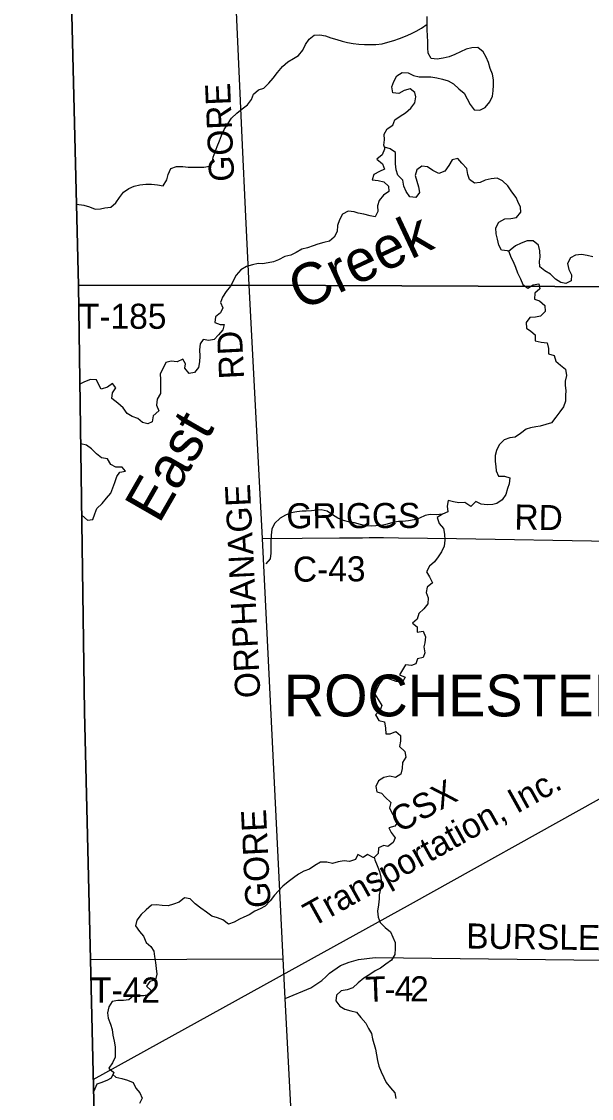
# Model space of a CAD drawing. Extents: x 1857828 to 2277390, y 930619 to 1324581.
# Drawn here: x 2012262 to 2019092, y 1133365 to 1146258 of the extents above; entities that cross this region are included whole.
import ezdxf

# ---------------------------------------------------------------- set-up
doc = ezdxf.new("R2010")
doc.units = 0
for name, color, linetype in [('GM_X_Adjacent_County', 7, 'Continuous'), ('GM_X_Corporation_Text', 7, 'Continuous'), ('GM_X_County', 7, 'Continuous'), ('GM_X_County_Road', 7, 'Continuous'), ('GM_X_County_Road_Text', 7, 'Continuous'), ('GM_X_Major_River', 7, 'Continuous'), ('GM_X_Minor_River', 7, 'Continuous'), ('GM_X_Minor_River_Text', 7, 'Continuous'), ('GM_X_Rail_Line', 7, 'Continuous'), ('GM_X_Rail_Line_Text', 7, 'Continuous'), ('GM_X_Township', 7, 'Continuous'), ('GM_X_Township_Road', 7, 'Continuous'), ('GM_X_Township_Road_Text', 7, 'Continuous')]:
    doc.layers.add(name, color=color, linetype=linetype)

msp = doc.modelspace()

# ---------------------------------------------------------------- linework, layer by layer
at = {"layer": 'GM_X_Adjacent_County'}
msp.add_lwpolyline([(2012647, 1160718), (2012707, 1156038), (2012755, 1152350), (2012777, 1149904), (2012943, 1143096), (2013016, 1137995), (2013087, 1135030), (2013201, 1130286), (2013424, 1120950), (2013523, 1116786), (2010804, 1116774), (2007584, 1116766), (2002726, 1116787), (1997008, 1116752)], dxfattribs=at)
at = {"layer": 'GM_X_County'}
msp.add_lwpolyline([(2027656, 1116790), (2024866, 1116799), (2023245, 1116823), (2022479, 1116818), (2021874, 1116815), (2020156, 1116833), (2016220, 1116802), (2013523, 1116786), (2013424, 1120950), (2013201, 1130286), (2013087, 1135030), (2013016, 1137995), (2012943, 1143096), (2012777, 1149904), (2012755, 1152350), (2012707, 1156038), (2012647, 1160718)], dxfattribs=at)
at = {"layer": 'GM_X_County_Road'}
for points in [[(2014989, 1143103), (2014948, 1143924), (2014904, 1144864), (2014423, 1155583)], [(2015148, 1140070), (2015623, 1140072), (2016072, 1140075), (2016257, 1140077), (2016347, 1140078), (2016429, 1140081), (2016598, 1140079), (2016778, 1140077), (2017476, 1140067), (2019322, 1140038)]]:
    msp.add_lwpolyline(points, dxfattribs=at)
at = {"layer": 'GM_X_Major_River'}
for points in [[(2017124, 1146157), (2017123, 1146254), (2017122, 1146318)], [(2016612, 1144752), (2016602, 1144776), (2016613, 1144842), (2016606, 1144910), (2016645, 1144972), (2016710, 1145017), (2016735, 1145081), (2016800, 1145124), (2016863, 1145165), (2016926, 1145219), (2016973, 1145284), (2016986, 1145356), (2016975, 1145407), (2016917, 1145454), (2016845, 1145433), (2016782, 1145398), (2016710, 1145405), (2016701, 1145477), (2016722, 1145541), (2016759, 1145607), (2016824, 1145646), (2016896, 1145643), (2016958, 1145610), (2017026, 1145597), (2017096, 1145596), (2017167, 1145596), (2017239, 1145583), (2017307, 1145566), (2017375, 1145547), (2017437, 1145512), (2017504, 1145451), (2017564, 1145400), (2017603, 1145331), (2017638, 1145266), (2017686, 1145199), (2017754, 1145198), (2017819, 1145229), (2017874, 1145295), (2017907, 1145366), (2017914, 1145429), (2017917, 1145497), (2017918, 1145561), (2017907, 1145627), (2017878, 1145696), (2017856, 1145769), (2017831, 1145833), (2017792, 1145896), (2017730, 1145945), (2017658, 1145944), (2017589, 1145927), (2017523, 1145896), (2017456, 1145863), (2017387, 1145836), (2017314, 1145821), (2017244, 1145808), (2017172, 1145815), (2017136, 1145880), (2017131, 1145942), (2017132, 1146015), (2017127, 1146087), (2017124, 1146157)], [(2018100, 1143504), (2018084, 1143511), (2018014, 1143522), (2017981, 1143582), (2017964, 1143651), (2017949, 1143717), (2017944, 1143790), (2017983, 1143855), (2018052, 1143895), (2018124, 1143899), (2018193, 1143912), (2018246, 1143976), (2018240, 1144036), (2018209, 1144103), (2018188, 1144153), (2018139, 1144220), (2018091, 1144289), (2018026, 1144351), (2017960, 1144382), (2017891, 1144375), (2017819, 1144358), (2017756, 1144329), (2017688, 1144322), (2017630, 1144365), (2017609, 1144427), (2017596, 1144500), (2017538, 1144561), (2017489, 1144620), (2017422, 1144603), (2017381, 1144535), (2017334, 1144468), (2017263, 1144437), (2017191, 1144476), (2017128, 1144519), (2017059, 1144526), (2016998, 1144481), (2016979, 1144413), (2016999, 1144346), (2017020, 1144278), (2017031, 1144213), (2016986, 1144152), (2016916, 1144161), (2016870, 1144222), (2016841, 1144288), (2016830, 1144357), (2016770, 1144420), (2016753, 1144484), (2016742, 1144555), (2016743, 1144625), (2016742, 1144691), (2016678, 1144733), (2016612, 1144752)], [(2018467, 1143388), (2018475, 1143438), (2018474, 1143511), (2018455, 1143579), (2018392, 1143634), (2018319, 1143633), (2018251, 1143606), (2018182, 1143571), (2018098, 1143506)], [(2019107, 1143439), (2019041, 1143458), (2018972, 1143469), (2018902, 1143462), (2018839, 1143427), (2018806, 1143361), (2018821, 1143291), (2018852, 1143226), (2018849, 1143154), (2018785, 1143122), (2018724, 1143133), (2018661, 1143173), (2018599, 1143232), (2018531, 1143273), (2018472, 1143322), (2018467, 1143388)]]:
    msp.add_lwpolyline(points, dxfattribs=at)
at = {"layer": 'GM_X_Minor_River'}
for points in [[(2012919, 1144073), (2013009, 1144061), (2013077, 1144038), (2013143, 1144013), (2013207, 1144014), (2013259, 1144026), (2013332, 1144036), (2013391, 1144086), (2013436, 1144151), (2013485, 1144217), (2013548, 1144258), (2013613, 1144287), (2013681, 1144304), (2013750, 1144311), (2013820, 1144312), (2013892, 1144301), (2013961, 1144292), (2014002, 1144364), (2014019, 1144428), (2014052, 1144497), (2014120, 1144522), (2014193, 1144521), (2014259, 1144516), (2014446, 1144513), (2014515, 1144528), (2014550, 1144584), (2014558, 1144634), (2014581, 1144696), (2014606, 1144760), (2014635, 1144830), (2014660, 1144894), (2014691, 1144965), (2014735, 1145033), (2014778, 1145099), (2014841, 1145160), (2014904, 1145213), (2014971, 1145260), (2015018, 1145324), (2015043, 1145390), (2015102, 1145441), (2015165, 1145460), (2015226, 1145520), (2015277, 1145581), (2015330, 1145648), (2015389, 1145718), (2015452, 1145775), (2015519, 1145816), (2015582, 1145851), (2015633, 1145915), (2015664, 1145983), (2015708, 1146046), (2015768, 1146094), (2015837, 1146099), (2015903, 1146088), (2015969, 1146064), (2016039, 1146041), (2016105, 1146024), (2016169, 1146007), (2016235, 1145994), (2016304, 1145987), (2016370, 1145982), (2016440, 1145983), (2016509, 1145982), (2016583, 1145991), (2016652, 1146010), (2016722, 1146031), (2016793, 1146054), (2016862, 1146083), (2016925, 1146112), (2016989, 1146141), (2017056, 1146178), (2017124, 1146226)], [(2016612, 1144752), (2016612, 1144730), (2016583, 1144662), (2016520, 1144612), (2016587, 1144555), (2016613, 1144491), (2016550, 1144463), (2016483, 1144426), (2016462, 1144364), (2016534, 1144355), (2016602, 1144340), (2016660, 1144285), (2016665, 1144225), (2016600, 1144178), (2016547, 1144116), (2016526, 1144052), (2016531, 1143982), (2016500, 1143918), (2016438, 1143933), (2016364, 1143950), (2016296, 1143963), (2016246, 1143978), (2016177, 1143987), (2016107, 1143952), (2016073, 1143884), (2016050, 1143816), (2016045, 1143746), (2016010, 1143675), (2015951, 1143627), (2015883, 1143612), (2015814, 1143591), (2015758, 1143572), (2015687, 1143547), (2015622, 1143534), (2015553, 1143493), (2015489, 1143460), (2015416, 1143443), (2015343, 1143404), (2015283, 1143380), (2015218, 1143369), (2015148, 1143356), (2015097, 1143363), (2015029, 1143346), (2014958, 1143327), (2014891, 1143286), (2014834, 1143221), (2014766, 1143089), (2014715, 1143026), (2014672, 1142956), (2014645, 1142894), (2014674, 1142829), (2014647, 1142770), (2014588, 1142722), (2014577, 1142654), (2014641, 1142631), (2014691, 1142630), (2014676, 1142566), (2014621, 1142509), (2014572, 1142452), (2014506, 1142439), (2014439, 1142450), (2014403, 1142398), (2014396, 1142326), (2014397, 1142253), (2014396, 1142183), (2014381, 1142117), (2014336, 1142056), (2014269, 1142045), (2014220, 1142108), (2014228, 1142158), (2014195, 1142216), (2014128, 1142183), (2014056, 1142192), (2013989, 1142175), (2013960, 1142107), (2013923, 1142040), (2013926, 1141971), (2013928, 1141919), (2013926, 1141805), (2013887, 1141737), (2013878, 1141665), (2013909, 1141598), (2013840, 1141539), (2013829, 1141467), (2013774, 1141442), (2013710, 1141457), (2013655, 1141506), (2013589, 1141529), (2013527, 1141566), (2013479, 1141635), (2013416, 1141690), (2013344, 1141743), (2013353, 1141814), (2013390, 1141873), (2013353, 1141926), (2013290, 1141881), (2013215, 1141856), (2013188, 1141908), (2013162, 1141967), (2013090, 1141972), (2013017, 1141943)], [(2018102, 1143506), (2018100, 1143504), (2018124, 1143436), (2018153, 1143385), (2018180, 1143318), (2018205, 1143248), (2018241, 1143179), (2018270, 1143110), (2018330, 1143067), (2018394, 1143104), (2018459, 1143119), (2018474, 1143059), (2018411, 1143006), (2018410, 1142933), (2018470, 1142914), (2018532, 1142857), (2018537, 1142785), (2018480, 1142732), (2018419, 1142720), (2018353, 1142715), (2018310, 1142656), (2018313, 1142588), (2018365, 1142549), (2018418, 1142508), (2018417, 1142435), (2018489, 1142420), (2018562, 1142413), (2018577, 1142345), (2018578, 1142280), (2018644, 1142259), (2018665, 1142191), (2018719, 1142144), (2018782, 1142095), (2018793, 1142022), (2018776, 1141954), (2018776, 1141904), (2018785, 1141835), (2018782, 1141785), (2018781, 1141713), (2018756, 1141647), (2018713, 1141584), (2018666, 1141522), (2018611, 1141453), (2018546, 1141434), (2018475, 1141413), (2018425, 1141405), (2018361, 1141394), (2018310, 1141379), (2018243, 1141326), (2018176, 1141283), (2018112, 1141273), (2018047, 1141248), (2017984, 1141189), (2017955, 1141123), (2017936, 1141061), (2017939, 1140991), (2017944, 1140929), (2017951, 1140878), (2017979, 1140814), (2018051, 1140813), (2018115, 1140796), (2018104, 1140725), (2018087, 1140666), (2018064, 1140596), (2018021, 1140532), (2017958, 1140489), (2017908, 1140477), (2017841, 1140470), (2017769, 1140480), (2017707, 1140511), (2017646, 1140453), (2017574, 1140499), (2017502, 1140496), (2017438, 1140507), (2017374, 1140524), (2017361, 1140456), (2017372, 1140387), (2017305, 1140362)], [(2013017, 1141943), (2012960, 1141917)], [(2012984, 1140348), (2013051, 1140288), (2013115, 1140295), (2013140, 1140363), (2013163, 1140427), (2013228, 1140488), (2013281, 1140552), (2013331, 1140613), (2013354, 1140677), (2013381, 1140741), (2013402, 1140809), (2013441, 1140861), (2013509, 1140874), (2013466, 1140924), (2013393, 1140923), (2013331, 1140955), (2013290, 1141021), (2013222, 1141036), (2013160, 1141082), (2013101, 1141141), (2013039, 1141188), (2012971, 1141203)], [(2017305, 1140362), (2017233, 1140351), (2017160, 1140356), (2017098, 1140345), (2017031, 1140314), (2016966, 1140291), (2016898, 1140280), (2016829, 1140273), (2016779, 1140272), (2016711, 1140261), (2016644, 1140240), (2016576, 1140225), (2016509, 1140222), (2016459, 1140216), (2016386, 1140219), (2016322, 1140235), (2016252, 1140256), (2016180, 1140269), (2016118, 1140286), (2016054, 1140313), (2015990, 1140354), (2015925, 1140395), (2015852, 1140412), (2015802, 1140409), (2015738, 1140400), (2015673, 1140397), (2015623, 1140396), (2015561, 1140389), (2015494, 1140376), (2015425, 1140347), (2015363, 1140313), (2015293, 1140250), (2015262, 1140182), (2015253, 1140110), (2015248, 1140038), (2015249, 1139966), (2015248, 1139893), (2015243, 1139825), (2015188, 1139764)], [(2017305, 1140362), (2017244, 1140321), (2017265, 1140250), (2017319, 1140189), (2017330, 1140121), (2017333, 1140049), (2017328, 1139976), (2017295, 1139911), (2017256, 1139849), (2017211, 1139791), (2017150, 1139736), (2017115, 1139670), (2017150, 1139608), (2017187, 1139537), (2017124, 1139488), (2017111, 1139423), (2017136, 1139357), (2017131, 1139287), (2017082, 1139225), (2017021, 1139170), (2017004, 1139104), (2016947, 1139054), (2017001, 1139012), (2017002, 1138947), (2017075, 1138960), (2017104, 1138890), (2017093, 1138821), (2017082, 1138771), (2017095, 1138701), (2017076, 1138645), (2017008, 1138630), (2016985, 1138568), (2016934, 1138549), (2016864, 1138556), (2016792, 1138437)], [(2016793, 1138437), (2016860, 1138410), (2016822, 1138346), (2016750, 1138358), (2016677, 1138384), (2016609, 1138404), (2016557, 1138338), (2016525, 1138277), (2016497, 1138205), (2016537, 1138141), (2016581, 1138070), (2016555, 1138006), (2016505, 1137956), (2016543, 1137890), (2016611, 1137872), (2016622, 1137799), (2016628, 1137729), (2016680, 1137731), (2016748, 1137757), (2016805, 1137709), (2016805, 1137643), (2016793, 1137579), (2016853, 1137519), (2016865, 1137452), (2016829, 1137388), (2016823, 1137316), (2016807, 1137248), (2016744, 1137209), (2016676, 1137225), (2016604, 1137209), (2016541, 1137169), (2016509, 1137101), (2016519, 1137036), (2016574, 1137020), (2016618, 1136970), (2016686, 1136910), (2016672, 1136846), (2016696, 1136792), (2016727, 1136735), (2016771, 1136673), (2016735, 1136623), (2016662, 1136605), (2016693, 1136549), (2016741, 1136487), (2016715, 1136428), (2016653, 1136380), (2016602, 1136392), (2016540, 1136366), (2016536, 1136298), (2016482, 1136247), (2016409, 1136286), (2016355, 1136251), (2016291, 1136287), (2016263, 1136225), (2016192, 1136201), (2016126, 1136209), (2016056, 1136199), (2015987, 1136179), (2015919, 1136195), (2015846, 1136195), (2015778, 1136155), (2015714, 1136110), (2015645, 1136088), (2015581, 1136050), (2015519, 1136008), (2015455, 1135960), (2015392, 1135905), (2015340, 1135851), (2015292, 1135799), (2015242, 1135730), (2015181, 1135668), (2015121, 1135634), (2015059, 1135606), (2014990, 1135562), (2014924, 1135534), (2014874, 1135511), (2014808, 1135477), (2014741, 1135453), (2014675, 1135503), (2014610, 1135529), (2014542, 1135549), (2014480, 1135595), (2014409, 1135642), (2014343, 1135696), (2014283, 1135754), (2014216, 1135768), (2014152, 1135716), (2014084, 1135689), (2014017, 1135671), (2013947, 1135675), (2013881, 1135681), (2013818, 1135677), (2013754, 1135625), (2013694, 1135569), (2013644, 1135500), (2013629, 1135432), (2013676, 1135364), (2013724, 1135306), (2013756, 1135233), (2013811, 1135183), (2013849, 1135127)], [(2016488, 1136254), (2016494, 1136221), (2016524, 1136153), (2016552, 1136081), (2016568, 1136015), (2016574, 1135948), (2016564, 1135876), (2016548, 1135804), (2016546, 1135754), (2016538, 1135681), (2016528, 1135609), (2016534, 1135537), (2016561, 1135471), (2016619, 1135412), (2016683, 1135358), (2016713, 1135296), (2016738, 1135232), (2016740, 1135159), (2016736, 1135087), (2016697, 1135019), (2016629, 1134973), (2016565, 1134926), (2016499, 1134894), (2016434, 1134850), (2016364, 1134804), (2016296, 1134748), (2016231, 1134689), (2016163, 1134665), (2016093, 1134653), (2016038, 1134603), (2016030, 1134533), (2016075, 1134468), (2016137, 1134434), (2016207, 1134414), (2016274, 1134398), (2016328, 1134334), (2016386, 1134268), (2016419, 1134204), (2016455, 1134143), (2016467, 1134079), (2016503, 1133955), (2016515, 1133886), (2016529, 1133818), (2016545, 1133752), (2016570, 1133684), (2016602, 1133617), (2016632, 1133557), (2016684, 1133493), (2016737, 1133431), (2016749, 1133363)], [(2013849, 1135127), (2013855, 1135063), (2013867, 1134991), (2013875, 1134922), (2013883, 1134852), (2013869, 1134786), (2013801, 1134766), (2013761, 1134711), (2013815, 1134657), (2013781, 1134605), (2013728, 1134593), (2013676, 1134595), (2013608, 1134599), (2013548, 1134547), (2013483, 1134537), (2013415, 1134539), (2013347, 1134526), (2013306, 1134460), (2013290, 1134390), (2013300, 1134326), (2013327, 1134255), (2013347, 1134189), (2013355, 1134123), (2013373, 1134051), (2013385, 1133982), (2013385, 1133860), (2013353, 1133792), (2013309, 1133729), (2013367, 1133675), (2013335, 1133609), (2013285, 1133579), (2013214, 1133553), (2013164, 1133534), (2013129, 1133452)], [(2013356, 1133653), (2013393, 1133619), (2013464, 1133605), (2013532, 1133583), (2013598, 1133555), (2013633, 1133489), (2013679, 1133432), (2013707, 1133370), (2013677, 1133304)]]:
    msp.add_lwpolyline(points, dxfattribs=at)
at = {"layer": 'GM_X_Rail_Line'}
msp.add_lwpolyline([(2013122, 1133590), (2015467, 1134888), (2016921, 1135691), (2019186, 1136951), (2020461, 1137655), (2022383, 1138718), (2022885, 1138997), (2023604, 1139396), (2023948, 1139586), (2024547, 1139917), (2024764, 1140038), (2025005, 1140171), (2027630, 1141631)], dxfattribs=at)
at = {"layer": 'GM_X_Township'}
msp.add_lwpolyline([(2012531, 1166018), (2013892, 1166008), (2017576, 1165980), (2021617, 1165950), (2028230, 1165900), (2032206, 1165870), (2032202, 1162261), (2032191, 1160469), (2032191, 1160394), (2032187, 1160189), (2032188, 1160111), (2032164, 1154605), (2032103, 1147063), (2032060, 1143020), (2026094, 1143049), (2021395, 1143072), (2014989, 1143103), (2012943, 1143096), (2012777, 1149904), (2012755, 1152350), (2012707, 1156038), (2012647, 1160718), (2012559, 1164716)], close=True, dxfattribs=at)
msp.add_lwpolyline([(2027656, 1116790), (2024866, 1116799), (2023245, 1116823), (2022479, 1116818), (2021874, 1116815), (2020156, 1116833), (2016220, 1116802), (2013523, 1116786), (2013424, 1120950), (2013201, 1130286), (2013087, 1135030), (2013016, 1137995), (2012943, 1143096), (2014989, 1143103), (2021395, 1143072), (2026094, 1143049), (2032060, 1143020)], dxfattribs=at)
at = {"layer": 'GM_X_Township_Road'}
for points in [[(2012943, 1143096), (2014989, 1143103)], [(2015397, 1135036), (2015148, 1140070), (2014989, 1143103)], [(2013087, 1135030), (2015397, 1135036)], [(2015631, 1130537), (2015421, 1134561), (2015397, 1135036)], [(2015421, 1134561), (2015727, 1134690), (2015861, 1134777), (2015913, 1134826), (2015953, 1134865), (2016085, 1134958), (2016187, 1134997), (2016301, 1135028), (2016498, 1135052), (2022620, 1134980), (2027938, 1134955), (2029466, 1134948)]]:
    msp.add_lwpolyline(points, dxfattribs=at)

# ---------------------------------------------------------------- texts
at = {"layer": 'GM_X_Corporation_Text'}
msp.add_text('ROCHESTER', height=500, rotation=0, dxfattribs=at).set_placement((2015405, 1137939))
at = {"layer": 'GM_X_County_Road_Text'}
for s, rotation, p in [('GORE', 92.5229, (2014812, 1144347)), ('GRIGGS', 0.1846, (2015436, 1140190)), ('RD', 359.0128, (2018166, 1140177)), ('C-43', 0.3391, (2015515, 1139551))]:
    msp.add_text(s, height=300, rotation=rotation, dxfattribs=at).set_placement(p)
at = {"layer": 'GM_X_Minor_River_Text'}
for s, height, rotation, p in [('Creek', 500.2, 25.1506, (2015614, 1142790)), ('East', 500.3, 60.1515, (2013911, 1140235))]:
    msp.add_text(s, height=height, rotation=rotation, dxfattribs=at).set_placement(p)
at = {"layer": 'GM_X_Rail_Line_Text'}
for s, rotation, p in [('Transportation, Inc.', 29.0422, (2015748, 1135410)), ('CSX', 29.0541, (2016791, 1136539))]:
    msp.add_text(s, height=299, rotation=rotation, dxfattribs=at).set_placement(p)
at = {"layer": 'GM_X_Township_Road_Text'}
for s, rotation, p in [('T-185', 0, (2012950, 1142579)), ('RD', 92.9594, (2014931, 1141984)), ('ORPHANAGE', 92.8404, (2015125, 1138165)), ('GORE', 92.7869, (2015248, 1135653)), ('BURSLEY', 359.2466, (2017589, 1135161)), ('T-42', 0, (2013095, 1134513)), ('T', 2.2677, (2016389, 1134520)), ('4', 359.7398, (2016733, 1134529)), ('2', 359.6149, (2016917, 1134528)), ('-', 0.2264, (2016610, 1134528))]:
    msp.add_text(s, height=300, rotation=rotation, dxfattribs=at).set_placement(p)

doc.saveas('drawing.dxf')
